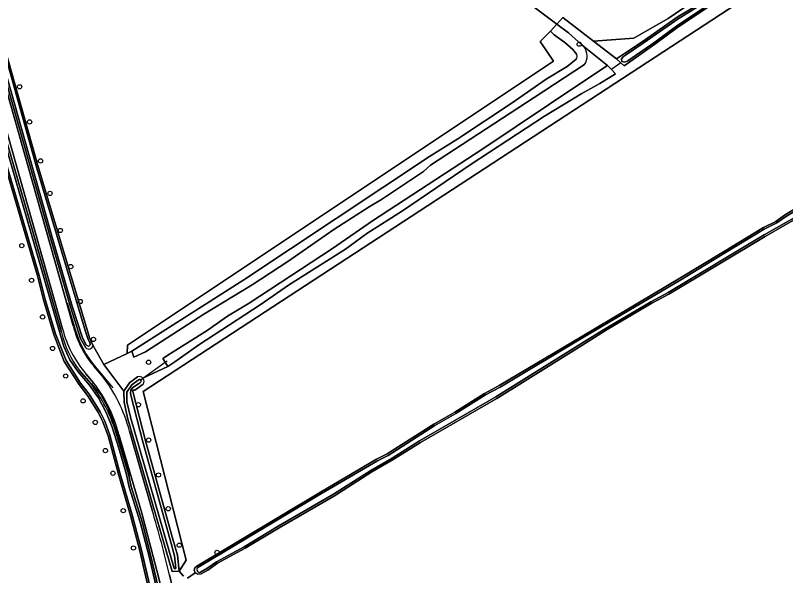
# Model space of a CAD drawing. Extents: x 162879 to 165540, y 384011 to 385181.
# Drawn here: x 164870.1 to 165046.8, y 384825.2 to 384953.8 of the extents above; entities that cross this region are included whole.
import ezdxf

# ---------------------------------------------------------------- set-up
doc = ezdxf.new("R2010")
doc.units = 0
for name, color, linetype in [('IMGEO_Boom', 7, 'Continuous'), ('IMGEO_Bouwland', 7, 'Continuous'), ('IMGEO_Duiker', 7, 'Continuous'), ('IMGEO_Fietspad_gesloten', 7, 'Continuous'), ('IMGEO_Grasland_agrarisch', 7, 'Continuous'), ('IMGEO_Grasland_overig', 7, 'Continuous'), ('IMGEO_Groenvoorziening', 7, 'Continuous'), ('IMGEO_Hek', 7, 'Continuous'), ('IMGEO_Oever', 7, 'Continuous'), ('IMGEO_Waterloop', 7, 'Continuous')]:
    doc.layers.add(name, color=color, linetype=linetype)

msp = doc.modelspace()

# ---------------------------------------------------------------- linework, layer by layer
at = {"layer": 'IMGEO_Boom'}
for centre in [(164999.43, 384947.17), (164871.08, 384937.39), (164873.37, 384929.33), (164875.88, 384920.38), (164878.05, 384912.93), (164880.43, 384904.42), (164871.59, 384900.94), (164882.82, 384896.13), (164873.82, 384892.97), (164885.02, 384888.12), (164876.35, 384884.59), (164888.02, 384879.41), (164878.65, 384877.34), (164900.67, 384874.17), (164881.65, 384871.02), (164885.64, 384865.32), (164898.35, 384864.42), (164888.44, 384860.37), (164900.68, 384856.32), (164890.76, 384853.9), (164892.51, 384848.71), (164902.94, 384848.3), (164894.86, 384840.12), (164905.18, 384840.57), (164907.69, 384832.2), (164897.2, 384831.56), (164916.38, 384830.54)]:
    msp.add_circle(centre, 0.489, dxfattribs=at)
at = {"layer": 'IMGEO_Bouwland'}
for points in [[(164902.57, 384813.89), (164898.65, 384830.94), (164896.5, 384839.01), (164893.66, 384848.69), (164891.4, 384857.28), (164890.2, 384860.51), (164889.16, 384862.59), (164886.68, 384866.58), (164884.71, 384869.09), (164881.33, 384874.38), (164878.92, 384880.53), (164876.56, 384888.47), (164875.17, 384894), (164857.72, 384953.12)], [(165055.64, 384910.83), (165042.1, 384903.07), (165020.02, 384889.8), (165016.08, 384887.72), (165005.84, 384881.67), (165000, 384878.05), (164980.53, 384865.86), (164963.04, 384855.76), (164956.78, 384851.84), (164951.86, 384849.01), (164943.29, 384843.55), (164930.63, 384836.22), (164922.82, 384831.49), (164916.44, 384828.04), (164914.26, 384826.48), (164912.7, 384825.6), (164911.95, 384825.52), (164911.36, 384825.87), (164909.59, 384824.65)]]:
    msp.add_lwpolyline(points, dxfattribs=at)
at = {"layer": 'IMGEO_Duiker'}
for points in [[(165008.95, 384942.91), (165006.95, 384941.44), (165006.82, 384941.34)], [(164898.95, 384870.19), (164899.38, 384870.51), (164904.48, 384874.17), (164904.92, 384874.48)]]:
    msp.add_lwpolyline(points, dxfattribs=at)
at = {"layer": 'IMGEO_Fietspad_gesloten'}
for points in [[(164862.26, 384947.68), (164880.94, 384881.86)], [(164883.38, 384882.53), (164864.64, 384948.52)], [(164889.94, 384871.15), (164888.11, 384873.26)], [(164886.28, 384871.56), (164888.04, 384869.48)], [(164893.84, 384857.61), (164899.08, 384839.57), (164903, 384824.63), (164909.84, 384796.99)], [(164901.52, 384840.21), (164896.26, 384858.39)], [(164912.24, 384797.64), (164906.15, 384822.52), (164905.46, 384825.36)]]:
    msp.add_lwpolyline(points, dxfattribs=at)
for centre, radius, start, end in [((164905.31, 384887.97), 25.13, 194.0674, 220.7718), ((164905.3, 384887.86), 22.55, 193.6571, 220.3348), ((164863.01, 384849.9), 31.77, 14.0361, 38.0432), ((164862.81, 384849.76), 34.55, 14.4572, 38.2447), ((164648.31, 384765.03), 264.13, 13.2031, 16.5358)]:
    msp.add_arc(centre, radius, start, end, dxfattribs=at)
at = {"layer": 'IMGEO_Grasland_agrarisch'}
for points in [[(165052.33, 384967.45), (164899.4, 384867.43), (164909.26, 384828.73), (164907.68, 384826.22), (164908.71, 384825.08)], [(164988.77, 384955.88), (164994.28, 384951.77), (164995.7, 384953.28), (165002.74, 384947.85), (165011.93, 384948.56), (165019.8, 384953.09), (165033.28, 384962.32)], [(164866.95, 384948.93), (164875.44, 384918.83), (164886.65, 384881.36), (164887.13, 384879.79), (164887.87, 384878.09), (164890.4, 384873.63), (164895.76, 384876.19), (164895.85, 384878.09), (164993.54, 384943.26), (164990.48, 384947.77), (164992.81, 384950.16), (164994.28, 384951.77), (164988.77, 384955.88)], [(164909.59, 384824.65), (164911.36, 384825.87), (164911.13, 384826.45), (164911.3, 384827), (164911.7, 384827.38), (164940.07, 384844.4), (164952.96, 384851.91), (164955.4, 384853.14), (164966.1, 384859.98), (164970.92, 384862.75), (164977.74, 384867.03), (164981.08, 384868.85), (165000, 384880.1), (165022.52, 384893.48), (165032.53, 384899.55), (165041.67, 384905.1), (165044.56, 384906.5), (165046.49, 384907.91), (165059.43, 384915.79)]]:
    msp.add_lwpolyline(points, dxfattribs=at)
at = {"layer": 'IMGEO_Grasland_overig'}
msp.add_lwpolyline([(165008.01, 384943.78), (165009.85, 384945.01), (165013.9, 384947.72), (165022.1, 384953.49), (165024.69, 384955.03), (165031.54, 384959.53), (165034.11, 384961.4), (165033.28, 384962.32), (165019.8, 384953.09), (165011.93, 384948.56), (165002.74, 384947.85)], close=True, dxfattribs=at)
at = {"layer": 'IMGEO_Groenvoorziening'}
for points in [[(164899.4, 384867.43), (165052.33, 384967.45)], [(165034.7, 384959.57), (165021.72, 384950.83), (165016.98, 384947.34), (165009.72, 384942.19), (165008.95, 384942.91), (165008.01, 384943.78), (165002.74, 384947.85), (164995.7, 384953.28), (164994.28, 384951.77), (164996.96, 384949.74), (165000, 384947.04), (165000.56, 384946.54), (165005.9, 384942.29), (165006.82, 384941.34), (165007.75, 384940.38), (165004.17, 384938.15), (165000, 384935.86), (164991.45, 384930.67), (164974.64, 384919.62), (164958.89, 384908.89), (164950.76, 384903.72), (164945.8, 384900.11), (164933.02, 384892.06), (164926.22, 384887.34), (164912.18, 384878.2), (164906.69, 384874.28), (164905.06, 384873.24), (164899.38, 384870.51)], [(164860.25, 384958.41), (164858.8, 384959.35), (164859.39, 384957.92), (164859.73, 384955.67), (164862.16, 384945.07), (164874.03, 384904.4), (164880.72, 384881.06)], [(164998.85, 384944.79), (164997.94, 384945.92), (164996.15, 384947.53), (164993.72, 384949.34), (164992.81, 384950.16), (164990.48, 384947.77), (164993.54, 384943.26), (164895.85, 384878.09), (164895.76, 384876.19), (164896.85, 384876.71), (164922.49, 384893.12), (164965.09, 384921.38), (164971.6, 384925.48), (164984.02, 384933.74), (164991.83, 384939.11), (164996.67, 384942.05), (164998.71, 384943.75)], [(164880.94, 384881.86), (164862.26, 384947.68)], [(164864.64, 384948.52), (164883.38, 384882.53)], [(164977.57, 384923.27), (165000, 384938.38), (165005.9, 384942.29), (165000.56, 384946.54)], [(164886.26, 384877.52), (164885.08, 384879.6), (164882.74, 384886.91), (164878.38, 384901.91), (164867.04, 384942.12)], [(165000.66, 384942.52), (164989.08, 384934.97), (164965.3, 384919.38), (164963.73, 384917.97), (164954.08, 384911.55), (164951.25, 384909.88), (164943.13, 384904.64), (164932.6, 384897.28), (164924.39, 384891.94), (164913.33, 384885.25), (164899.99, 384876.54), (164897.25, 384875.31), (164896.85, 384876.71), (164895.76, 384876.19), (164890.4, 384873.63), (164895.01, 384867.52), (164896.31, 384869.45), (164898.14, 384870.83)], [(164899.38, 384870.51), (164905.06, 384873.24), (164904.48, 384874.17), (164903.92, 384875.07), (164905.71, 384876.21), (164914.13, 384881.48), (164918.75, 384884.73), (164923.71, 384887.71), (164942.82, 384900.25), (164952.03, 384906.64), (164977.57, 384923.27)], [(164908.71, 384825.08), (164907.68, 384826.22), (164906.07, 384826.13), (164895.83, 384861.43), (164895.04, 384864.99), (164895.01, 384867.52), (164890.4, 384873.63), (164887.87, 384878.09)], [(164888.11, 384873.26), (164889.94, 384871.15)], [(164884.84, 384872.25), (164887.48, 384869.2)], [(164888.04, 384869.48), (164886.28, 384871.56)], [(164899.44, 384869.13), (164897.49, 384867.79), (164896.99, 384867.78), (164899.97, 384856.13), (164906.26, 384833.59), (164907.27, 384829.9), (164907.68, 384826.22), (164909.26, 384828.73), (164899.4, 384867.43)], [(164892.66, 384859.66), (164894.25, 384854.61), (164896.05, 384848.5), (164896.66, 384845.63), (164899.17, 384837.57), (164901.2, 384829.71), (164904.84, 384814.28), (164908, 384801.38), (164908.99, 384795.86), (164909.32, 384793.61)], [(164909.84, 384796.99), (164903, 384824.63), (164899.08, 384839.57), (164893.84, 384857.61)], [(164896.26, 384858.39), (164901.52, 384840.21)], [(164905.46, 384825.36), (164906.15, 384822.52), (164906.93, 384821.98)]]:
    msp.add_lwpolyline(points, dxfattribs=at)
for centre, radius, start, end in [((164997.77, 384944.45), 3.48, 326.1979, 36.7945), ((164998.08, 384944.36), 0.879, 316.0569, 29.2593), ((164905.31, 384887.97), 25.13, 194.0674, 220.7718), ((164905.3, 384887.86), 22.55, 193.6571, 220.3348), ((164901.75, 384885.53), 21.5, 191.994, 218.1436), ((164886.95, 384878.13), 0.922, 220.9592, 357.602), ((164863.01, 384849.9), 31.77, 14.0361, 38.0432), ((164862.81, 384849.76), 34.55, 14.4572, 38.2447), ((164898.52, 384869.78), 1.12, 40.2354, 110.2231), ((164898.52, 384869.78), 1.12, 324.8357, 40.1724), ((164859.27, 384847.72), 35.46, 19.6761, 37.2913), ((164648.31, 384765.03), 264.13, 13.2031, 16.5358)]:
    msp.add_arc(centre, radius, start, end, dxfattribs=at)
at = {"layer": 'IMGEO_Hek'}
for points in [[(164892.58, 384868.34), (164887.96, 384873.84), (164886.29, 384876.2), (164884.95, 384878.67), (164883.96, 384881.38), (164882.08, 384887.77)], [(164896.35, 384848.09), (164893.61, 384857.59), (164892.58, 384860.7), (164891.31, 384863.8), (164889.75, 384866.75), (164887.67, 384869.28)]]:
    msp.add_lwpolyline(points, dxfattribs=at)
at = {"layer": 'IMGEO_Oever'}
for points in [[(165051.88, 384973.57), (165044.32, 384968), (165040.11, 384965.32), (165035.08, 384962.11), (165034.11, 384961.4), (165031.54, 384959.53), (165024.69, 384955.03), (165022.1, 384953.49), (165013.9, 384947.72), (165009.85, 384945.01), (165008.01, 384943.78), (165008.95, 384942.91), (165009.72, 384942.19), (165016.98, 384947.34), (165021.72, 384950.83), (165034.7, 384959.57), (165036.11, 384960.19), (165037.9, 384961.45), (165039.08, 384962.51), (165044.83, 384966.33), (165047.68, 384968.66)], [(165047.44, 384969), (165044.59, 384966.65), (165038.83, 384962.83), (165037.65, 384961.76), (165035.91, 384960.55), (165034.5, 384959.92), (165021.49, 384951.16), (165016.75, 384947.67), (165010.61, 384943.32), (165009.92, 384943.03), (165009.23, 384943.21), (165009.14, 384943.79), (165009.61, 384944.37), (165010.07, 384944.67), (165014.13, 384947.39), (165022.32, 384953.15), (165024.91, 384954.68), (165031.77, 384959.19), (165034.35, 384961.08), (165035.31, 384961.77), (165040.33, 384964.98), (165044.55, 384967.67), (165052.11, 384973.24)], [(164880.72, 384881.06), (164874.03, 384904.4), (164862.16, 384945.07), (164859.73, 384955.67), (164859.39, 384957.92), (164858.8, 384959.35), (164857.69, 384959.24), (164856.48, 384958.72), (164856.67, 384956.95), (164857, 384955.64), (164857.72, 384953.12), (164875.17, 384894), (164876.56, 384888.47), (164878.92, 384880.53), (164881.33, 384874.38), (164884.71, 384869.09), (164886.68, 384866.58), (164889.16, 384862.59), (164890.2, 384860.51), (164891.4, 384857.28), (164893.66, 384848.69), (164896.5, 384839.01), (164898.65, 384830.94), (164902.57, 384813.89)], [(164903, 384813.98), (164899.07, 384831.04), (164896.92, 384839.13), (164894.08, 384848.81), (164891.81, 384857.41), (164890.6, 384860.69), (164889.54, 384862.8), (164887.04, 384866.83), (164885.07, 384869.35), (164881.73, 384874.58), (164879.33, 384880.67), (164876.98, 384888.59), (164875.59, 384894.11), (164858.14, 384953.24)], [(164866.95, 384948.93), (164865.93, 384952.76), (164865.69, 384952.99), (164865.34, 384953.08), (164864.96, 384952.97), (164864.69, 384952.6), (164864.91, 384950.21), (164867.04, 384942.12), (164878.38, 384901.91), (164882.74, 384886.91), (164885.08, 384879.6), (164886.26, 384877.52)], [(164886.65, 384877.93), (164886.49, 384878.06), (164886.38, 384878.2), (164885.48, 384879.78), (164883.16, 384887.03), (164878.8, 384902.04), (164867.46, 384942.23), (164865.34, 384950.29), (164865.14, 384952.47)], [(164865.53, 384952.53), (164866.53, 384948.82), (164875.02, 384918.71), (164886.23, 384881.23), (164886.72, 384879.64), (164887.16, 384878.62)], [(164887.87, 384878.09), (164887.13, 384879.79), (164886.65, 384881.36), (164875.44, 384918.83), (164866.95, 384948.93)], [(164861.74, 384944.96), (164873.61, 384904.28), (164880.3, 384880.94), (164881.23, 384877.77), (164882.64, 384874.75), (164884.49, 384871.99), (164887.14, 384868.94), (164889.16, 384865.98), (164890.87, 384862.82), (164892.25, 384859.51), (164893.83, 384854.48), (164895.62, 384848.39), (164896.23, 384845.52), (164898.74, 384837.45), (164900.77, 384829.6), (164904.42, 384814.18)], [(165059.43, 384915.79), (165046.49, 384907.91), (165044.56, 384906.5), (165041.67, 384905.1), (165032.53, 384899.55), (165022.52, 384893.48), (165000, 384880.1), (164981.08, 384868.85), (164977.74, 384867.03), (164970.92, 384862.75), (164966.1, 384859.98), (164955.4, 384853.14), (164952.96, 384851.91), (164940.07, 384844.4), (164911.7, 384827.38), (164911.3, 384827), (164911.13, 384826.45), (164911.36, 384825.87)], [(164911.93, 384827.1), (164940.31, 384844.07), (164953.16, 384851.55), (164955.6, 384852.79), (164966.31, 384859.63), (164971.13, 384862.41), (164977.95, 384866.68), (164981.28, 384868.49), (165000.21, 384879.76), (165022.73, 384893.13), (165032.74, 384899.21), (165041.86, 384904.75), (165044.77, 384906.15), (165046.71, 384907.58), (165059.63, 384915.44)], [(164911.36, 384825.87), (164911.95, 384825.52), (164912.7, 384825.6), (164914.26, 384826.48), (164916.44, 384828.04), (164922.82, 384831.49), (164930.63, 384836.22), (164943.29, 384843.55), (164951.86, 384849.01), (164956.78, 384851.84), (164963.04, 384855.76), (164980.53, 384865.86), (165000, 384878.05), (165005.84, 384881.67), (165016.08, 384887.72), (165020.02, 384889.8), (165042.1, 384903.07), (165055.64, 384910.83)], [(165055.44, 384911.18), (165041.89, 384903.42), (165019.82, 384890.15), (165015.88, 384888.08), (165005.63, 384882.02), (164999.79, 384878.39), (164980.32, 384866.21), (164962.83, 384856.11), (164956.57, 384852.19), (164951.65, 384849.35), (164943.08, 384843.9), (164930.42, 384836.57), (164922.61, 384831.84), (164916.22, 384828.38), (164914.04, 384826.82), (164912.59, 384826)], [(164887.16, 384878.62), (164887.23, 384878.42), (164887.24, 384878.14)], [(164887.48, 384869.2), (164884.84, 384872.25)], [(164898.14, 384870.83), (164896.31, 384869.45), (164895.01, 384867.52), (164895.04, 384864.99), (164895.83, 384861.43), (164906.07, 384826.13), (164907.68, 384826.22), (164907.27, 384829.9), (164906.26, 384833.59), (164899.97, 384856.13)], [(164898.55, 384869.36), (164897.04, 384868.42), (164896.63, 384867.82), (164896.51, 384866.95), (164899.33, 384855.95), (164905.61, 384833.41), (164906.61, 384829.77), (164906.94, 384826.85), (164906.57, 384826.83), (164896.48, 384861.6), (164895.71, 384865.07), (164895.68, 384867.32), (164896.81, 384868.99), (164898.28, 384870.1)], [(164898.28, 384870.1), (164898.53, 384870.21), (164898.74, 384870.21), (164898.81, 384870.17), (164898.89, 384870.07), (164898.94, 384869.85)], [(164899.97, 384856.13), (164896.99, 384867.78), (164897.49, 384867.79), (164899.44, 384869.13)], [(164909.32, 384793.61), (164908.99, 384795.86), (164908, 384801.38), (164904.84, 384814.28), (164901.2, 384829.71), (164899.17, 384837.57), (164896.66, 384845.63), (164896.05, 384848.5), (164894.25, 384854.61), (164892.66, 384859.66)]]:
    msp.add_lwpolyline(points, dxfattribs=at)
for centre, radius, start, end in [((164901.75, 384885.53), 21.5, 191.994, 218.1436), ((164886.95, 384878.13), 0.922, 220.9592, 357.602), ((164886.85, 384878.29), 0.414, 241.243, 338.8801), ((164898.52, 384869.78), 1.12, 40.2354, 110.2231), ((164898.12, 384870.1), 0.859, 299.8768, 342.6894), ((164898.52, 384869.78), 1.12, 324.8357, 40.1724), ((164859.27, 384847.72), 35.46, 19.6761, 37.2913), ((164912.4, 384826.63), 0.661, 135.5756, 286.7661)]:
    msp.add_arc(centre, radius, start, end, dxfattribs=at)
at = {"layer": 'IMGEO_Waterloop'}
for points in [[(165052.11, 384973.24), (165044.55, 384967.67), (165040.33, 384964.98), (165035.31, 384961.77), (165034.35, 384961.08), (165031.77, 384959.19), (165024.91, 384954.68), (165022.32, 384953.15), (165014.13, 384947.39), (165010.07, 384944.67), (165009.61, 384944.37), (165009.14, 384943.79), (165009.23, 384943.21), (165009.92, 384943.03), (165010.61, 384943.32), (165016.75, 384947.67), (165021.49, 384951.16), (165034.5, 384959.92), (165035.91, 384960.55), (165037.65, 384961.76), (165038.83, 384962.83), (165044.59, 384966.65), (165047.44, 384969)], [(164858.14, 384953.24), (164875.59, 384894.11), (164876.98, 384888.59), (164879.33, 384880.67), (164881.73, 384874.58), (164885.07, 384869.35), (164887.04, 384866.83), (164889.54, 384862.8), (164890.6, 384860.69), (164891.81, 384857.41), (164894.08, 384848.81), (164896.92, 384839.13), (164899.07, 384831.04), (164903, 384813.98)], [(164865.14, 384952.47), (164865.34, 384950.29), (164867.46, 384942.23), (164878.8, 384902.04), (164883.16, 384887.03), (164885.48, 384879.78), (164886.38, 384878.2), (164886.49, 384878.06), (164886.65, 384877.93)], [(164887.24, 384878.14), (164887.23, 384878.42), (164887.16, 384878.62), (164886.72, 384879.64), (164886.23, 384881.23), (164875.02, 384918.71), (164866.53, 384948.82), (164865.53, 384952.53)], [(165000.56, 384946.54), (165000, 384947.04), (164996.96, 384949.74), (164994.28, 384951.77), (164992.81, 384950.16), (164993.72, 384949.34), (164996.15, 384947.53), (164997.94, 384945.92), (164998.85, 384944.79)], [(164904.42, 384814.18), (164900.77, 384829.6), (164898.74, 384837.45), (164896.23, 384845.52), (164895.62, 384848.39), (164893.83, 384854.48), (164892.25, 384859.51), (164890.87, 384862.82), (164889.16, 384865.98), (164887.14, 384868.94), (164884.49, 384871.99), (164882.64, 384874.75), (164881.23, 384877.77), (164880.3, 384880.94), (164873.61, 384904.28), (164861.74, 384944.96)], [(164998.71, 384943.75), (164996.67, 384942.05), (164991.83, 384939.11), (164984.02, 384933.74), (164971.6, 384925.48), (164965.09, 384921.38), (164922.49, 384893.12), (164896.85, 384876.71), (164897.25, 384875.31), (164899.99, 384876.54), (164913.33, 384885.25), (164924.39, 384891.94)], [(164924.39, 384891.94), (164932.6, 384897.28), (164943.13, 384904.64), (164951.25, 384909.88), (164954.08, 384911.55), (164963.73, 384917.97), (164965.3, 384919.38), (164989.08, 384934.97), (165000.66, 384942.52)], [(165059.63, 384915.44), (165046.71, 384907.58), (165044.77, 384906.15), (165041.86, 384904.75), (165032.74, 384899.21), (165022.73, 384893.13), (165000.21, 384879.76), (164981.28, 384868.49), (164977.95, 384866.68), (164971.13, 384862.41), (164966.31, 384859.63), (164955.6, 384852.79), (164953.16, 384851.55), (164940.31, 384844.07), (164911.93, 384827.1)], [(164912.59, 384826), (164914.04, 384826.82), (164916.22, 384828.38), (164922.61, 384831.84), (164930.42, 384836.57), (164943.08, 384843.9), (164951.65, 384849.35), (164956.57, 384852.19), (164962.83, 384856.11), (164980.32, 384866.21), (164999.79, 384878.39), (165005.63, 384882.02), (165015.88, 384888.08), (165019.82, 384890.15), (165041.89, 384903.42), (165055.44, 384911.18)], [(164898.94, 384869.85), (164898.89, 384870.07), (164898.81, 384870.17), (164898.74, 384870.21), (164898.53, 384870.21), (164898.28, 384870.1), (164896.81, 384868.99), (164895.68, 384867.32), (164895.71, 384865.07), (164896.48, 384861.6), (164906.57, 384826.83), (164906.94, 384826.85), (164906.61, 384829.77), (164905.61, 384833.41), (164899.33, 384855.95), (164896.51, 384866.95)], [(164896.51, 384866.95), (164896.63, 384867.82), (164897.04, 384868.42), (164898.55, 384869.36)]]:
    msp.add_lwpolyline(points, dxfattribs=at)
msp.add_lwpolyline([(164912.18, 384878.2), (164926.22, 384887.34), (164933.02, 384892.06), (164945.8, 384900.11), (164950.76, 384903.72), (164958.89, 384908.89), (164974.64, 384919.62), (164991.45, 384930.67), (165000, 384935.86), (165004.17, 384938.15), (165007.75, 384940.38), (165006.82, 384941.34), (165005.9, 384942.29), (165000, 384938.38), (164977.57, 384923.27), (164952.03, 384906.64), (164942.82, 384900.25), (164923.71, 384887.71), (164918.75, 384884.73), (164914.13, 384881.48), (164905.71, 384876.21), (164903.92, 384875.07), (164904.48, 384874.17), (164905.06, 384873.24), (164906.69, 384874.28)], close=True, dxfattribs=at)
for centre, radius, start, end in [((164997.77, 384944.45), 3.48, 326.1979, 36.7945), ((164998.08, 384944.36), 0.879, 316.0569, 29.2593), ((164886.85, 384878.29), 0.414, 241.243, 338.8801), ((164898.12, 384870.1), 0.859, 299.8768, 342.6894), ((164912.4, 384826.63), 0.661, 135.5756, 286.7661)]:
    msp.add_arc(centre, radius, start, end, dxfattribs=at)

doc.saveas('drawing.dxf')
